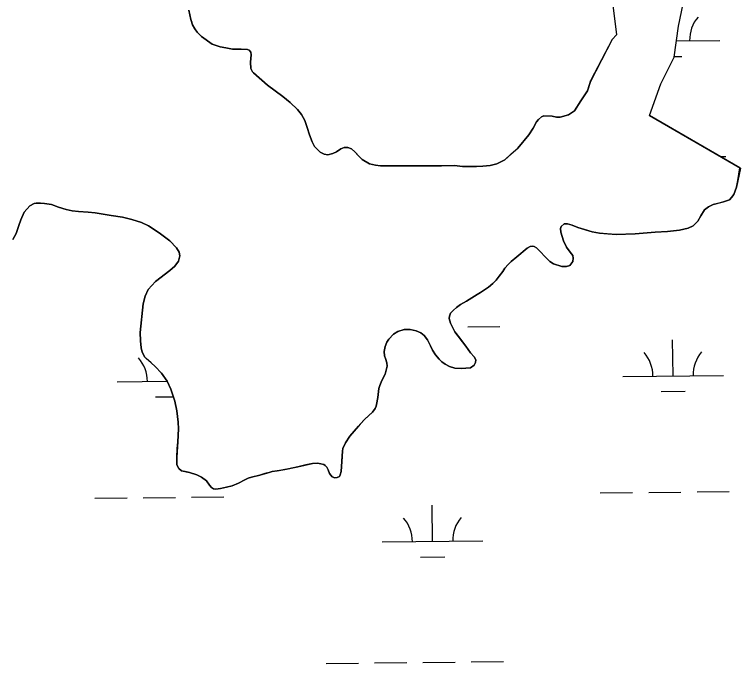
# Model space of a CAD drawing. Extents: x 3734862 to 3772949, y 391520 to 417239.
# Drawn here: x 3763142 to 3763862, y 411132 to 411777 of the extents above; entities that cross this region are included whole.
import ezdxf

# ---------------------------------------------------------------- set-up
doc = ezdxf.new("R2010")
doc.units = 0
doc.layers.add('V-TOPO-SHOR', color=7, linetype='Continuous')
doc.layers.add('V-WETL-SWMP', color=7, linetype='Continuous')

msp = doc.modelspace()

# ---------------------------------------------------------------- linework, layer by layer
at = {"layer": 'V-TOPO-SHOR'}
for p, q in [((3763734.98, 411791.79), (3763739.37, 411756.58)), ((3763800.96, 411765.38), (3763805.36, 411787.39)), ((3763796.56, 411734.56), (3763800.96, 411765.38)), ((3763739.37, 411756.58), (3763734.98, 411752.17)), ((3763734.98, 411752.17), (3763713.98, 411711.6)), ((3763783.37, 411708.15), (3763796.56, 411734.56)), ((3763772.21, 411676.47), (3763783.37, 411708.15))]:
    msp.add_line(p, q, dxfattribs=at)
for points in [[(3763314.8, 411781.12), (3763316.85, 411771.85), (3763318.43, 411766.56), (3763320.7, 411762.57), (3763323.08, 411759.37), (3763327.35, 411755.07), (3763337.98, 411747.46), (3763345.84, 411744.74), (3763351.61, 411743.62), (3763358.18, 411742.6), (3763366.85, 411742.57), (3763372.83, 411742.25), (3763374.72, 411741.54), (3763376.2, 411739.54), (3763376.69, 411736.75), (3763376.06, 411729.38), (3763376.44, 411723.4), (3763377.82, 411720.01), (3763378.81, 411718.91), (3763393.01, 411706.8), (3763407.91, 411695.49), (3763415.26, 411689.59), (3763422.51, 411682.39), (3763426.57, 411677.69), (3763429.94, 411671.5), (3763432.1, 411664.62), (3763434.56, 411657.34), (3763437.13, 411650.45), (3763439.6, 411645.86), (3763445.26, 411640.07), (3763448.94, 411638.16), (3763452.72, 411637.45), (3763457.8, 411638.72), (3763461.4, 411640.5), (3763465.59, 411643.37), (3763468.89, 411644.76), (3763472.67, 411644.64), (3763476.15, 411643.43), (3763479.53, 411640.43), (3763483, 411636.83), (3763484.29, 411635.43), (3763486.77, 411633.03), (3763494.23, 411628.62), (3763500.1, 411627.3), (3763504.98, 411626.59), (3763512.35, 411626.56), (3763522.91, 411626.72), (3763531.18, 411626.59), (3763565.74, 411626.56), (3763578.39, 411626.81), (3763586.26, 411626.08), (3763594.73, 411626.05), (3763600.41, 411626.03), (3763606.48, 411626.3), (3763613.86, 411626.87), (3763620.54, 411628.64)], [(3763620.54, 411628.64), (3763628.32, 411632.69), (3763634.62, 411638.35), (3763641.32, 411644.2), (3763652.13, 411657.21), (3763656.73, 411663.87), (3763660.05, 411670.23), (3763661.75, 411672.71), (3763664.75, 411675.19), (3763667.14, 411676.08), (3763675.41, 411675.75), (3763679.69, 411674.94), (3763679.79, 411675.04), (3763683.48, 411675.02), (3763691.55, 411677.18), (3763697.74, 411681.34), (3763703.96, 411691.28), (3763710.37, 411701.02), (3763713.98, 411711.6)], [(3763772.21, 411676.47), (3763862.38, 411624.34), (3763858.33, 411605.42), (3763855.82, 411598.26), (3763853.62, 411595.18), (3763851.52, 411592.9), (3763845.43, 411590.73), (3763840.75, 411589.65), (3763835.36, 411588.28), (3763830.67, 411585.9), (3763826.77, 411582.83), (3763822.96, 411577.07), (3763819.96, 411571.5), (3763815.26, 411567.14), (3763810.37, 411564.66), (3763801.99, 411562.8), (3763789.93, 411561.45), (3763777.58, 411560.8), (3763765.92, 411559.65), (3763757.75, 411558.98), (3763738.82, 411558.26), (3763730.15, 411558.99), (3763722.29, 411559.72), (3763715.22, 411561.04), (3763707.56, 411563.36), (3763700.79, 411565.48), (3763695.32, 411567.69), (3763690.74, 411569.1), (3763687.26, 411569.02), (3763684.26, 411566.44), (3763683.65, 411564.35), (3763683.94, 411560.66), (3763686.79, 411551.98), (3763689.66, 411545.7), (3763693.23, 411540.7), (3763695.8, 411537.5), (3763696.39, 411535.01), (3763695.98, 411531.73), (3763693.08, 411527.55), (3763689.79, 411526.57), (3763684.9, 411526.49), (3763676.84, 411529.11), (3763673.07, 411531.61), (3763668.5, 411536.21), (3763663.54, 411541.61), (3763659.77, 411545.11), (3763657.49, 411546.51), (3763656.19, 411546.72), (3763653.5, 411546.33), (3763650.6, 411544.75), (3763640.51, 411536.22), (3763634.81, 411531.66), (3763631.82, 411528.68), (3763628.61, 411524.91), (3763626.31, 411521.53), (3763622.91, 411516.86), (3763619.8, 411513.19), (3763616.4, 411509.71), (3763612.31, 411506.24), (3763604.42, 411500.79), (3763600.82, 411498.92), (3763590.34, 411492.08), (3763584.55, 411488.91), (3763580.35, 411485.94), (3763577.45, 411483.26), (3763574.55, 411480.19), (3763573.44, 411477.2), (3763573.24, 411475.11), (3763574.61, 411470.42), (3763578.86, 411461.74), (3763583.92, 411455.35), (3763589.87, 411447.65), (3763594.43, 411440.96), (3763597.9, 411436.86), (3763599.58, 411433.77), (3763599.27, 411431.38), (3763597.96, 411428.5), (3763594.47, 411426.02), (3763589.79, 411425.64), (3763585.1, 411425.26), (3763578.83, 411425.78), (3763573.45, 411427.39), (3763569.28, 411429.6), (3763565.8, 411432), (3763563.12, 411434.51), (3763559.55, 411438.8), (3763556.58, 411443.5), (3763554.71, 411447.69), (3763551.74, 411453.67), (3763548.27, 411458.07), (3763545.19, 411460.57), (3763540.52, 411462.88), (3763534.44, 411463.9), (3763528.37, 411463.92), (3763522.28, 411462.16), (3763517.89, 411459.28), (3763513.19, 411454.42), (3763511.19, 411451.34), (3763509.58, 411447.26), (3763508.56, 411442.09), (3763509.04, 411438)], [(3763237.72, 411577.39), (3763221.69, 411579.95), (3763214.82, 411580.67), (3763205.35, 411581.1), (3763199.08, 411581.92), (3763192.91, 411583.15), (3763185.45, 411585.46), (3763178.29, 411588.08), (3763171.62, 411589.3), (3763167.63, 411589.52), (3763163.25, 411589.53), (3763161.06, 411589.04), (3763156.86, 411586.97), (3763151.16, 411580.42), (3763147.95, 411573.05), (3763146.13, 411567.38), (3763143.41, 411559.52), (3763140.1, 411553.46)], [(3763509.04, 411438), (3763509.83, 411435.4), (3763511.41, 411431.02), (3763511.79, 411427.53), (3763509.77, 411419.67), (3763506.26, 411413.3), (3763504.35, 411408.33), (3763503.44, 411405.35), (3763502.41, 411396.48), (3763501.39, 411391.21), (3763500.69, 411388.02), (3763499.68, 411385.64), (3763497.07, 411381.96), (3763493.78, 411378.88), (3763489.18, 411374.62), (3763484.78, 411369.95), (3763483.08, 411368.07), (3763474.67, 411358.14), (3763470.26, 411351.48), (3763467.75, 411346.01), (3763467.24, 411343.12), (3763466.61, 411333.06), (3763466.39, 411327.59), (3763466.07, 411322.91), (3763465.06, 411319.62), (3763464.26, 411318.03), (3763462.06, 411317.14), (3763459.67, 411316.85), (3763457.08, 411317.86), (3763454.41, 411320.96), (3763453.03, 411324.75), (3763451.64, 411327.44), (3763450.25, 411329.04), (3763448.86, 411329.84), (3763445.68, 411330.75), (3763442.39, 411331.16), (3763437.61, 411331.08), (3763430.93, 411329.61), (3763423.05, 411327.75), (3763413.68, 411325.7), (3763410.09, 411324.91), (3763406.7, 411324.42), (3763402.32, 411323.84), (3763397.53, 411322.87), (3763394.34, 411322.08), (3763390.35, 411320.9), (3763385.07, 411319.23), (3763376.89, 411317.37), (3763373.6, 411316.28), (3763370.31, 411314.8), (3763364.22, 411311.54), (3763357.93, 411308.87), (3763352.25, 411307.4), (3763346.07, 411306.13), (3763341.58, 411305.55), (3763339.39, 411305.95), (3763337.41, 411307.15), (3763335.32, 411309.45), (3763332.15, 411313.85), (3763327.48, 411317.45), (3763322.81, 411319.86), (3763315.25, 411322.08), (3763311.07, 411323), (3763307.48, 411323.71), (3763304.8, 411325.91), (3763302.92, 411329.5), (3763302.75, 411337.17), (3763303.28, 411345.93), (3763303.71, 411352.41), (3763304.35, 411365.56), (3763304.18, 411371.93), (3763302.83, 411383.19), (3763300.97, 411392.86), (3763296.93, 411404.83), (3763293.18, 411412.72), (3763287.73, 411420.61), (3763281.38, 411427.41), (3763277.41, 411430.81), (3763272.54, 411435.11), (3763270.95, 411436.61), (3763268.38, 411441.6), (3763267.5, 411445.79), (3763266.93, 411452.67), (3763266.46, 411461.04), (3763269.26, 411489.51), (3763271.38, 411497.18), (3763274.4, 411503.84), (3763281.7, 411511.78), (3763295.98, 411522.68), (3763300.98, 411526.95), (3763304.49, 411531.82), (3763305.7, 411537.29), (3763305.02, 411540.78), (3763302.35, 411545.27), (3763296, 411551.97), (3763285.37, 411560.18), (3763274.73, 411567.1), (3763267.68, 411570.31), (3763258.22, 411573.43), (3763248.77, 411575.46), (3763237.72, 411577.39)]]:
    msp.add_lwpolyline(points, dxfattribs=at)
at = {"layer": 'V-WETL-SWMP'}
for p, q in [((3763798.86, 411750.67), (3763841.92, 411751.13)), ((3763796.66, 411735.22), (3763804.08, 411735.29)), ((3763842.74, 411635.7), (3763847.73, 411635.75)), ((3763591.59, 411466.53), (3763623.59, 411466.87)), ((3763795.43, 411417.94), (3763795.05, 411453.94)), ((3763745.44, 411417.41), (3763845.43, 411418.47)), ((3763243.56, 411412.11), (3763293.22, 411412.64)), ((3763281.72, 411397.08), (3763299.48, 411397.27)), ((3763783.6, 411402.38), (3763807.6, 411402.64)), ((3763771.25, 411302.25), (3763803.24, 411302.59)), ((3763819.24, 411302.75), (3763851.24, 411303.09)), ((3763221.37, 411296.44), (3763253.37, 411296.78)), ((3763269.37, 411296.95), (3763301.36, 411297.28)), ((3763317.36, 411297.45), (3763349.36, 411297.79)), ((3763723.25, 411301.74), (3763755.25, 411302.08)), ((3763556.68, 411253.55), (3763556.3, 411289.55)), ((3763506.69, 411253.02), (3763606.68, 411254.08)), ((3763544.85, 411237.99), (3763568.85, 411238.24)), ((3763451.11, 411132.36), (3763483.11, 411132.69)), ((3763499.11, 411132.86), (3763531.11, 411133.2)), ((3763547.11, 411133.37), (3763579.11, 411133.71)), ((3763595.11, 411133.88), (3763627.1, 411134.21))]:
    msp.add_line(p, q, dxfattribs=at)
for points in [[(3763734.98, 411791.79), (3763739.37, 411756.58), (3763734.98, 411752.17), (3763713.39, 411710.47), (3763710.37, 411701.02), (3763703.96, 411691.28), (3763697.74, 411681.34), (3763691.55, 411677.18), (3763683.47, 411675.02), (3763679.69, 411674.94), (3763675.41, 411675.75), (3763667.14, 411676.08), (3763664.75, 411675.19), (3763661.75, 411672.71), (3763660.05, 411670.23), (3763656.73, 411663.87), (3763652.13, 411657.21), (3763641.32, 411644.2), (3763628.33, 411632.7), (3763620.54, 411628.64), (3763613.86, 411626.87), (3763606.48, 411626.3), (3763600.41, 411626.03), (3763586.26, 411626.08), (3763578.4, 411626.81), (3763565.74, 411626.56), (3763531.18, 411626.59), (3763522.91, 411626.72), (3763512.35, 411626.56), (3763504.98, 411626.59), (3763500.1, 411627.3), (3763494.23, 411628.62), (3763486.77, 411633.03), (3763484.29, 411635.43), (3763479.53, 411640.43), (3763476.15, 411643.43), (3763472.67, 411644.64), (3763468.89, 411644.76), (3763465.59, 411643.37), (3763461.4, 411640.5), (3763457.8, 411638.72), (3763452.72, 411637.45), (3763448.94, 411638.16), (3763445.26, 411640.06), (3763439.6, 411645.86), (3763437.13, 411650.46), (3763434.56, 411657.34), (3763432.1, 411664.62), (3763429.94, 411671.5), (3763426.57, 411677.69), (3763422.51, 411682.39), (3763415.26, 411689.59), (3763407.91, 411695.49), (3763393.01, 411706.81), (3763378.81, 411718.91), (3763377.82, 411720.01), (3763376.44, 411723.41), (3763376.06, 411729.38), (3763376.69, 411736.75), (3763376.2, 411739.54), (3763374.72, 411741.54), (3763372.83, 411742.25), (3763366.85, 411742.57), (3763358.18, 411742.6), (3763351.61, 411743.62), (3763345.84, 411744.74), (3763337.98, 411747.46), (3763327.35, 411755.07), (3763323.08, 411759.37), (3763320.7, 411762.57), (3763318.43, 411766.56)], [(3763522.28, 411462.16), (3763528.37, 411463.92), (3763534.44, 411463.9), (3763540.52, 411462.88), (3763545.19, 411460.57), (3763548.27, 411458.07), (3763551.74, 411453.67), (3763554.7, 411447.69), (3763556.58, 411443.5), (3763559.55, 411438.8), (3763563.12, 411434.51), (3763565.8, 411432.01), (3763569.28, 411429.6), (3763573.45, 411427.39), (3763578.83, 411425.78), (3763585.1, 411425.26), (3763594.47, 411426.02), (3763597.96, 411428.5), (3763599.27, 411431.38), (3763599.58, 411433.77), (3763597.9, 411436.86), (3763594.43, 411440.96), (3763589.87, 411447.65), (3763578.86, 411461.74), (3763574.61, 411470.42), (3763573.24, 411475.11), (3763573.44, 411477.2), (3763574.55, 411480.19), (3763577.45, 411483.26), (3763580.35, 411485.94), (3763584.55, 411488.92), (3763590.34, 411492.08), (3763600.82, 411498.91), (3763604.42, 411500.79), (3763612.31, 411506.24), (3763616.4, 411509.71), (3763619.8, 411513.19), (3763622.91, 411516.86), (3763626.31, 411521.53), (3763628.61, 411524.91), (3763631.82, 411528.68), (3763634.81, 411531.66), (3763640.51, 411536.22), (3763650.6, 411544.75), (3763653.5, 411546.33), (3763656.19, 411546.72), (3763657.48, 411546.52), (3763659.77, 411545.11), (3763663.54, 411541.61), (3763668.5, 411536.21), (3763673.07, 411531.61), (3763676.84, 411529.11), (3763684.9, 411526.49), (3763689.79, 411526.57), (3763693.08, 411527.55), (3763695.98, 411531.73), (3763696.39, 411535.01), (3763695.8, 411537.5), (3763693.23, 411540.7), (3763689.66, 411545.7), (3763686.79, 411551.98), (3763683.94, 411560.66), (3763683.65, 411564.35), (3763684.26, 411566.44), (3763687.26, 411569.02), (3763690.74, 411569.1), (3763695.32, 411567.69), (3763700.79, 411565.48), (3763715.22, 411561.04), (3763722.29, 411559.72), (3763738.82, 411558.26), (3763757.75, 411558.98), (3763765.92, 411559.65), (3763777.58, 411560.8), (3763789.93, 411561.45), (3763801.99, 411562.8), (3763810.37, 411564.66), (3763815.26, 411567.14), (3763819.96, 411571.5), (3763822.96, 411577.07), (3763826.77, 411582.83), (3763830.67, 411585.9), (3763835.36, 411588.28), (3763845.43, 411590.73), (3763851.52, 411592.9), (3763853.62, 411595.18), (3763855.82, 411598.26), (3763858.34, 411605.42), (3763859.76, 411612.09), (3763861.7, 411624.74), (3763772.21, 411676.47), (3763783.37, 411708.15), (3763796.56, 411734.56), (3763800.96, 411765.38), (3763805.36, 411787.39)], [(3763318.43, 411766.56), (3763316.85, 411771.85), (3763314.8, 411781.12)], [(3763140.1, 411553.46), (3763143.41, 411559.52), (3763146.13, 411567.38), (3763147.95, 411573.05), (3763151.16, 411580.41), (3763156.87, 411586.97), (3763161.06, 411589.04), (3763163.25, 411589.53), (3763167.63, 411589.52), (3763171.62, 411589.3), (3763178.29, 411588.08), (3763185.45, 411585.46)], [(3763185.45, 411585.46), (3763192.91, 411583.14), (3763199.08, 411581.92), (3763205.36, 411581.1), (3763214.82, 411580.67), (3763221.69, 411579.95), (3763237.72, 411577.4), (3763248.77, 411575.46), (3763258.22, 411573.43), (3763267.68, 411570.31), (3763274.74, 411567.09), (3763285.37, 411560.18), (3763296, 411551.97), (3763302.35, 411545.27), (3763305.02, 411540.78), (3763305.7, 411537.29), (3763304.49, 411531.82), (3763300.98, 411526.95), (3763295.98, 411522.68), (3763281.7, 411511.78), (3763274.4, 411503.84), (3763271.38, 411497.18), (3763269.26, 411489.51), (3763266.46, 411461.03), (3763266.93, 411452.66), (3763267.5, 411445.79), (3763268.38, 411441.6), (3763270.95, 411436.61), (3763277.41, 411430.81), (3763281.38, 411427.41), (3763287.73, 411420.61), (3763293.18, 411412.72), (3763296.93, 411404.83), (3763300.97, 411392.86), (3763302.83, 411383.2), (3763304.18, 411371.93), (3763304.35, 411365.56), (3763303.71, 411352.41), (3763302.75, 411337.17), (3763302.92, 411329.5), (3763304.8, 411325.91), (3763307.48, 411323.71), (3763315.25, 411322.08), (3763322.81, 411319.86), (3763327.48, 411317.45), (3763332.15, 411313.85), (3763335.32, 411309.46), (3763337.41, 411307.16), (3763339.39, 411305.95), (3763341.58, 411305.55), (3763346.07, 411306.13), (3763352.25, 411307.4), (3763357.93, 411308.87), (3763364.22, 411311.54), (3763370.31, 411314.8), (3763373.6, 411316.28), (3763376.89, 411317.37), (3763385.07, 411319.23), (3763394.34, 411322.08), (3763397.53, 411322.87), (3763402.32, 411323.84), (3763410.09, 411324.91), (3763423.05, 411327.75), (3763437.61, 411331.08), (3763442.39, 411331.16), (3763445.68, 411330.75), (3763448.86, 411329.84), (3763450.25, 411329.04), (3763451.64, 411327.44), (3763453.03, 411324.75), (3763454.41, 411320.96), (3763457.08, 411317.86), (3763459.67, 411316.85), (3763462.06, 411317.14), (3763464.26, 411318.03), (3763465.06, 411319.62), (3763466.07, 411322.91), (3763467.24, 411343.12), (3763467.75, 411346.01), (3763470.26, 411351.48), (3763474.67, 411358.14), (3763483.08, 411368.07), (3763489.18, 411374.62), (3763497.08, 411381.96), (3763499.68, 411385.64), (3763500.68, 411388.02), (3763502.41, 411396.48), (3763503.44, 411405.35), (3763504.35, 411408.33), (3763506.26, 411413.3), (3763509.77, 411419.67), (3763511.79, 411427.53), (3763511.41, 411431.02), (3763509.83, 411435.41), (3763509.04, 411438), (3763508.56, 411442.08), (3763509.58, 411447.26), (3763511.19, 411451.34), (3763513.19, 411454.42), (3763517.89, 411459.28), (3763522.28, 411462.16)]]:
    msp.add_lwpolyline(points, dxfattribs=at)
for centre, start, end in [((3763847.15, 411751.66), 139.83336, 181.37702), ((3763345.27, 411746.35), 139.83336, 141.08128), ((3763740.19, 411417.83), 359.83336, 41.37702), ((3763850.67, 411419), 139.83336, 181.37702), ((3763238.31, 411412.53), 359.83336, 41.37702), ((3763501.44, 411253.44), 359.83336, 41.37702), ((3763611.92, 411254.61), 139.83336, 181.37702)]:
    msp.add_arc(centre, 35.25, start, end, dxfattribs=at)

doc.saveas('drawing.dxf')
